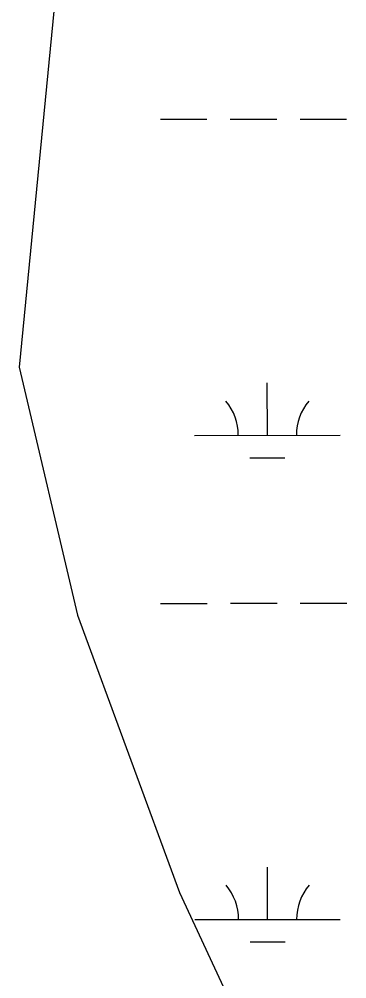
# Model space of a CAD drawing. Extents: x 3279314 to 3317160, y 734079 to 759431.
# Drawn here: x 3304585 to 3304811, y 743291 to 743951 of the extents above; entities that cross this region are included whole.
import ezdxf

# ---------------------------------------------------------------- set-up
doc = ezdxf.new("R2010")
doc.units = 0
doc.layers.add('V-WETL-SWMP', color=7, linetype='Continuous')

msp = doc.modelspace()

# ---------------------------------------------------------------- linework, layer by layer
at = {"layer": 'V-WETL-SWMP'}
for p, q in [((3304625.54, 744122.84), (3304585.46, 743711.67)), ((3304625.54, 744122.84), (3304585.46, 743711.67)), ((3304682.57, 743881.97), (3304714.57, 743881.98)), ((3304730.57, 743881.99), (3304762.57, 743882.01)), ((3304778.57, 743882.02), (3304810.57, 743882.03)), ((3304585.46, 743711.67), (3304625.54, 743541.18)), ((3304585.46, 743711.67), (3304625.54, 743541.18)), ((3304756.09, 743664.76), (3304756.07, 743700.76)), ((3304706.09, 743664.74), (3304806.09, 743664.79)), ((3304744.1, 743649.33), (3304768.1, 743649.34)), ((3304682.74, 743549.29), (3304714.74, 743549.31)), ((3304730.74, 743549.32), (3304762.74, 743549.33)), ((3304778.74, 743549.34), (3304810.74, 743549.36)), ((3304625.54, 743541.18), (3304695.69, 743350.64)), ((3304625.54, 743541.18), (3304695.69, 743350.64)), ((3304756.26, 743332.09), (3304756.24, 743368.09)), ((3304695.69, 743350.64), (3304765.83, 743200.21)), ((3304695.69, 743350.64), (3304765.83, 743200.21)), ((3304706.26, 743332.06), (3304806.26, 743332.11)), ((3304744.27, 743316.65), (3304768.27, 743316.66))]:
    msp.add_line(p, q, dxfattribs=at)
for centre, start, end in [((3304700.85, 743665.21), 359.25735, 40.801), ((3304811.33, 743665.27), 139.25734, 180.801), ((3304701.02, 743332.53), 359.25735, 40.801), ((3304811.5, 743332.59), 139.25734, 180.801)]:
    msp.add_arc(centre, 35.25, start, end, dxfattribs=at)

doc.saveas('drawing.dxf')
